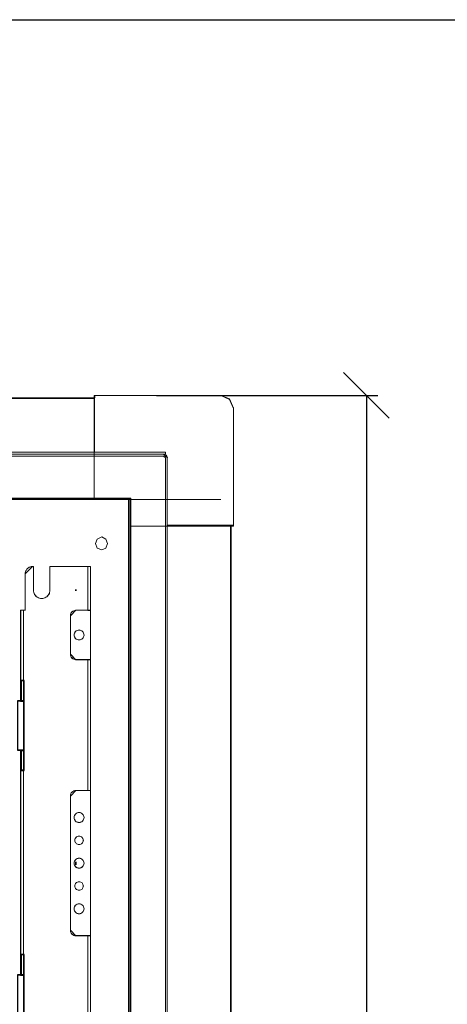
# Model space of a CAD drawing. Header units: millimetres. Extents: x -1290 to 1795, y -4192 to -1311.
# Tile 816 of 1056: x 1524 to 1571, y -2567 to -2459. Entities that reach past the tile are written whole.
import ezdxf

# ---------------------------------------------------------------- set-up
doc = ezdxf.new("R2010")
doc.units = ezdxf.units.MM
doc.linetypes.add('REDNIA', pattern=[0])
doc.layers.add('$EL_istn', color=7, linetype='Continuous', lineweight=15)
doc.layers.add('Aparatura', color=7, linetype='Continuous', lineweight=13)
doc.layers.add('30', color=7, linetype='Continuous')
doc.layers.add('51', color=7, linetype='Continuous')
doc.styles.get("Standard").update_dxf_attribs({"font": 'ARIALN.TTF', "width": 0.8})
doc.dimstyles.new('100', dxfattribs={"dimtxt": 15, "dimasz": 10, "dimexe": 1.25, "dimexo": 0.625, "dimtad": 1, "dimdec": 0, "dimtxsty": 'Standard', "dimblk": 'OBLIQUE', "dimcen": 2.5, "dimadec": 0, "dimazin": 0, "dimtfac": 1, "dimtdec": 0, "dimtmove": 0, "dimatfit": 3, "dimldrblk": 'NONE', "dimfxl": 1, "dimarcsym": 0})

# ---------------------------------------------------------------- blocks, each defined once
blk = doc.blocks.new('*U320')
at = {"layer": '51', "color": 254}
for points in [[(580.286061, -50.624572), (580.84643, -50.624572), (580.286061, -50.624572)], [(580.56356, -50.163165), (580.56356, -50.967486), (580.56356, -50.163165)], [(580.56356, -199.222841), (580.56356, -200.028957), (580.56356, -199.222841)], [(580.286061, -199.623206), (580.84643, -199.623206), (580.286061, -199.623206)]]:
    blk.add_lwpolyline(points, close=True, dxfattribs=at)
blk = doc.blocks.new('*U321')
at = {"layer": '30', "color": 7}
for points in [[(550.756595, -111.199983), (550.756595, -100.108255), (550.756595, -111.199983)], [(550.756595, -111.199983), (550.756595, -100.108255), (550.756595, -111.199983)], [(550.756595, -111.199983), (552.351766, -111.199983), (552.351766, -100.108255), (550.756595, -100.108255), (550.756595, -111.199983)], [(550.799562, -111.156894), (552.308799, -111.156894), (552.308799, -100.151344), (550.799562, -100.151344), (550.799562, -111.156894)], [(552.264041, -111.199983), (552.264041, -100.108255), (552.264041, -111.199983)], [(552.264041, -111.199983), (552.264041, -100.108255), (552.264041, -111.199983)], [(552.351766, -111.11201), (548.755022, -111.11201), (552.351766, -111.11201)], [(548.755022, -114.167914), (548.755022, -135.22887), (548.755022, -136.743056), (548.755022, -138.202181), (550.80629, -138.202181), (552.351766, -138.202181), (552.351766, -111.11201), (550.80629, -111.11201), (548.755022, -111.11201), (548.755022, -112.653727), (548.755022, -114.167914)], [(548.79799, -114.201281), (548.79799, -135.19524), (548.79799, -136.704609), (548.79799, -138.159093), (550.800248, -138.159093), (552.308799, -138.159093), (552.308799, -111.155099), (550.800248, -111.155099), (548.79799, -111.155099), (548.79799, -112.691912), (548.79799, -114.201281)], [(552.264041, -111.11201), (552.264041, -138.202181), (552.264041, -111.11201)], [(548.755022, -138.114209), (552.351766, -138.114209), (548.755022, -138.114209)], [(550.756595, -138.114209), (550.756595, -149.205936), (550.756595, -138.114209)], [(552.351766, -138.114209), (550.756595, -138.114209), (550.756595, -149.205936), (552.351766, -149.205936), (552.351766, -138.114209)], [(552.308799, -138.157297), (550.799562, -138.157297), (550.799562, -149.162848), (552.308799, -149.162848), (552.308799, -138.157297)], [(552.264041, -138.114209), (552.264041, -149.205936), (552.264041, -138.114209)], [(552.264041, -138.114209), (552.264041, -149.205936), (552.264041, -138.114209)]]:
    blk.add_lwpolyline(points, close=True, dxfattribs=at)
at = {"layer": '30', "color": 59}
for points in [[(552.351766, -100.108255), (550.756595, -100.108255), (552.351766, -100.108255)], [(550.756595, -149.117964), (552.351766, -149.117964), (550.756595, -149.117964)]]:
    blk.add_lwpolyline(points, close=True, dxfattribs=at)
blk = doc.blocks.new('*U329')
at = {"layer": '51', "color": 254}
for points in [[(580.286061, -200.546021), (580.84643, -200.546021), (580.286061, -200.546021)], [(580.56356, -200.084613), (580.56356, -200.890729), (580.56356, -200.084613)]]:
    blk.add_lwpolyline(points, close=True, dxfattribs=at)
blk = doc.blocks.new('*U330')
at = {"layer": '30', "color": 7}
for points in [[(550.756595, -261.121431), (550.756595, -250.029704), (550.756595, -261.121431)], [(550.756595, -261.121431), (550.756595, -250.029704), (550.756595, -261.121431)], [(550.756595, -261.121431), (552.351766, -261.121431), (552.351766, -250.029704), (550.756595, -250.029704), (550.756595, -261.121431)], [(550.799562, -261.078343), (552.308799, -261.078343), (552.308799, -250.072792), (550.799562, -250.072792), (550.799562, -261.078343)], [(552.264041, -261.121431), (552.264041, -250.029704), (552.264041, -261.121431)], [(552.264041, -261.121431), (552.264041, -250.029704), (552.264041, -261.121431)], [(552.351766, -261.033459), (548.755022, -261.033459), (552.351766, -261.033459)], [(548.755022, -264.089362), (548.755022, -285.150318), (548.755022, -286.664505), (548.755022, -288.12363), (550.80629, -288.12363), (552.351766, -288.12363), (552.351766, -261.033459), (550.80629, -261.033459), (548.755022, -261.033459), (548.755022, -262.575176), (548.755022, -264.089362)], [(548.79799, -264.122729), (548.79799, -285.116688), (548.79799, -286.626058), (548.79799, -288.080541), (550.800248, -288.080541), (552.308799, -288.080541), (552.308799, -261.076547), (550.800248, -261.076547), (548.79799, -261.076547), (548.79799, -262.61336), (548.79799, -264.122729)], [(552.264041, -261.033459), (552.264041, -288.12363), (552.264041, -261.033459)]]:
    blk.add_lwpolyline(points, close=True, dxfattribs=at)
at = {"layer": '30', "color": 59}
blk.add_lwpolyline([(552.351766, -250.029704), (550.756595, -250.029704), (552.351766, -250.029704)], close=True, dxfattribs=at)
blk = doc.blocks.new('_Oblique')
at = {"color": 0, "linetype": 'ByBlock', "lineweight": -2}
blk.add_line((-0.5, -0.5), (0.5, 0.5), dxfattribs=at)
blk = doc.blocks.new('*D371')
at = {"layer": '$EL_istn', "color": 0, "linetype": 'Continuous', "lineweight": -2, "ltscale": 0.1}
for p, q in [((1539.23, -2500.05), (1563.46, -2500.05)), ((1562.21, -2500.05), (1562.21, -2692.45)), ((1540.63, -2692.45), (1563.46, -2692.45))]:
    blk.add_line(p, q, dxfattribs=at)
at = {"layer": 'Defpoints', "color": 0}
for p in [(1538.61, -2500.05), (1540.01, -2692.45), (1562.21, -2692.45)]:
    blk.add_point(p, dxfattribs=at)
at = {"layer": '$EL_istn', "color": 0, "linetype": 'ByBlock', "lineweight": -2, "xscale": 5, "yscale": 5, "zscale": 5}
for p, rotation in [((1562.21, -2500.05), 90), ((1562.21, -2692.45), 270)]:
    blk.add_blockref('_Oblique', p, dxfattribs=dict(at, rotation=rotation))
at = {"layer": '$EL_istn', "color": 0, "lineweight": 5, "insert": (1557.5, -2596.25), "char_height": 8, "attachment_point": 5, "rotation": 90}
blk.add_mtext('962', dxfattribs=at)
blk = doc.blocks.new('_None')

msp = doc.modelspace()

# ---------------------------------------------------------------- linework, layer by layer
at = {"layer": 'Aparatura', "color": 7, "lineweight": 13}
for points in [[(1414.28, -2691.04), (1414.28, -2678.19), (1414.55, -2678.19), (1414.55, -2678.19), (1414.55, -2514.25), (1414.28, -2514.25), (1414.28, -2501.44), (1414.72, -2500.42), (1415.68, -2500.05), (1429.49, -2500.05), (1429.49, -2500.31), (1532.47, -2500.31), (1532.47, -2500.05), (1546.28, -2500.05), (1547.24, -2500.42), (1547.67, -2501.44), (1547.67, -2514.25), (1547.41, -2514.25), (1547.41, -2678.19), (1547.67, -2678.19), (1547.67, -2691.04)], [(1414.28, -2691.04), (1414.28, -2678.19), (1414.55, -2678.19), (1414.55, -2678.19), (1414.55, -2514.25), (1414.28, -2514.25), (1414.28, -2501.44), (1414.72, -2500.42), (1415.68, -2500.05), (1429.49, -2500.05), (1429.49, -2500.31), (1532.47, -2500.31), (1532.47, -2500.05), (1546.28, -2500.05), (1547.24, -2500.42), (1547.67, -2501.44), (1547.67, -2514.25), (1547.41, -2514.25), (1547.41, -2678.19), (1547.67, -2678.19), (1547.67, -2691.04)], [(1414.29, -2691.04), (1414.29, -2678.18), (1414.55, -2678.18), (1414.55, -2678.18), (1414.55, -2514.26), (1414.29, -2514.26), (1414.29, -2501.45), (1414.72, -2500.43), (1415.69, -2500.05), (1429.49, -2500.05), (1429.49, -2500.32), (1532.46, -2500.32), (1532.46, -2500.05), (1546.27, -2500.05), (1547.23, -2500.43), (1547.67, -2501.45), (1547.67, -2514.26), (1547.4, -2514.26), (1547.4, -2678.18), (1547.67, -2678.18), (1547.67, -2691.04)], [(1532.41, -2501.46), (1532.41, -2500.04)], [(1547.68, -2501.46), (1547.23, -2500.49), (1546.26, -2500.04)], [(1532.41, -2500.39), (1429.55, -2500.39)], [(1532.41, -2511.35), (1532.41, -2501.46)], [(1547.68, -2501.46), (1547.68, -2514.35)], [(1425.52, -2511.44), (1536.44, -2511.44)], [(1536.38, -2511.35), (1425.58, -2511.35)], [(1425.64, -2511.44), (1536.32, -2511.44)], [(1532.41, -2511.44), (1546.26, -2511.44)], [(1536.17, -2511.44), (1536.17, -2680.88)], [(1536.38, -2681.22), (1536.38, -2511.35)], [(1536.44, -2511.29), (1536.44, -2681.2)], [(1536.38, -2514.35), (1546.26, -2514.35)], [(1546.26, -2514.35), (1547.68, -2514.35)], [(1547.33, -2678.23), (1547.33, -2514.35)], [(1531.72, -2573.27), (1531.72, -2559.18), (1531.61, -2559.18), (1530.42, -2559.18), (1530.3, -2559.17), (1530.19, -2559.14), (1530.08, -2559.08), (1529.99, -2559.01), (1529.91, -2558.91), (1529.87, -2558.82), (1529.83, -2558.7), (1529.82, -2558.58), (1529.82, -2543.89), (1529.83, -2543.77), (1529.87, -2543.66), (1529.91, -2543.56), (1529.99, -2543.47), (1530.08, -2543.4), (1530.19, -2543.34), (1530.3, -2543.3), (1530.42, -2543.29), (1531.61, -2543.29), (1531.72, -2543.29), (1531.72, -2528.96), (1531.61, -2528.96), (1530.42, -2528.96), (1530.3, -2528.94), (1530.19, -2528.91), (1530.08, -2528.86), (1529.99, -2528.78), (1529.91, -2528.69), (1529.87, -2528.58), (1529.83, -2528.48), (1529.82, -2528.36), (1529.82, -2524.16), (1529.83, -2524.04), (1529.87, -2523.93), (1529.91, -2523.82), (1529.99, -2523.74), (1530.08, -2523.67), (1530.19, -2523.61), (1530.3, -2523.57), (1530.42, -2523.56), (1531.61, -2523.56), (1531.72, -2523.56), (1531.72, -2519.36), (1531.72, -2518.76), (1531.61, -2518.76), (1527.58, -2518.76), (1527.58, -2521.36), (1527.56, -2521.48), (1527.54, -2521.6), (1527.5, -2521.71), (1527.46, -2521.81), (1527.38, -2521.91), (1527.31, -2521.99), (1527.23, -2522.08), (1527.12, -2522.14), (1527.01, -2522.2), (1526.9, -2522.23), (1526.79, -2522.26), (1526.67, -2522.26), (1526.55, -2522.26), (1526.44, -2522.23), (1526.32, -2522.2), (1526.23, -2522.14), (1526.12, -2522.08), (1526.03, -2521.99), (1525.96, -2521.91), (1525.89, -2521.81), (1525.84, -2521.71), (1525.8, -2521.6), (1525.78, -2521.48), (1525.77, -2521.36), (1525.77, -2518.76), (1525.67, -2518.76), (1525.59, -2518.77), (1525.52, -2518.78), (1525.44, -2518.79), (1525.36, -2518.83), (1525.3, -2518.86), (1525.23, -2518.9), (1525.17, -2518.94), (1525.11, -2519), (1525.05, -2519.06), (1525.01, -2519.12), (1524.96, -2519.19), (1524.93, -2519.25), (1524.9, -2519.34), (1524.89, -2519.41), (1524.88, -2519.48), (1524.86, -2519.56), (1524.86, -2523.56), (1524.77, -2523.56), (1524.67, -2523.56), (1524.67, -2524.16), (1524.67, -2529.45), (1524.67, -2529.65), (1524.67, -2531.35), (1524.67, -2533.55), (1524.67, -2538.95), (1524.67, -2541.15), (1524.67, -2542.85), (1524.67, -2543.04), (1524.67, -2559.43), (1524.67, -2559.64), (1524.67, -2561.33), (1524.67, -2563.53), (1524.67, -2568.92)], [(1531.72, -2573.27), (1531.72, -2559.18), (1531.61, -2559.18), (1530.42, -2559.18), (1530.3, -2559.17), (1530.19, -2559.15), (1530.08, -2559.09), (1529.98, -2559.01), (1529.91, -2558.92), (1529.86, -2558.82), (1529.83, -2558.7), (1529.81, -2558.58), (1529.81, -2543.9), (1529.83, -2543.78), (1529.86, -2543.67), (1529.91, -2543.56), (1529.98, -2543.48), (1530.08, -2543.4), (1530.19, -2543.34), (1530.3, -2543.31), (1530.42, -2543.3), (1531.61, -2543.3), (1531.72, -2543.3), (1531.72, -2528.96), (1531.61, -2528.96), (1530.42, -2528.96), (1530.3, -2528.95), (1530.19, -2528.91), (1530.08, -2528.87), (1529.98, -2528.78), (1529.91, -2528.7), (1529.86, -2528.59), (1529.83, -2528.48), (1529.81, -2528.36), (1529.81, -2524.16), (1529.83, -2524.04), (1529.86, -2523.94), (1529.91, -2523.83), (1529.98, -2523.74), (1530.08, -2523.67), (1530.19, -2523.61), (1530.3, -2523.58), (1530.42, -2523.56), (1531.61, -2523.56), (1531.72, -2523.56), (1531.72, -2519.37), (1531.72, -2518.77), (1531.61, -2518.77), (1527.58, -2518.77), (1527.58, -2521.36), (1527.57, -2521.48), (1527.54, -2521.6), (1527.51, -2521.71), (1527.46, -2521.82), (1527.39, -2521.92), (1527.31, -2522), (1527.23, -2522.08), (1527.12, -2522.14), (1527.01, -2522.2), (1526.9, -2522.24), (1526.8, -2522.26), (1526.68, -2522.26), (1526.56, -2522.26), (1526.45, -2522.24), (1526.33, -2522.2), (1526.23, -2522.14), (1526.12, -2522.08), (1526.04, -2522), (1525.97, -2521.92), (1525.89, -2521.82), (1525.85, -2521.71), (1525.81, -2521.6), (1525.79, -2521.48), (1525.77, -2521.36), (1525.77, -2518.77), (1525.68, -2518.77), (1525.59, -2518.78), (1525.52, -2518.79), (1525.45, -2518.8), (1525.36, -2518.84), (1525.3, -2518.86), (1525.23, -2518.91), (1525.17, -2518.95), (1525.11, -2519.01), (1525.05, -2519.07), (1525.02, -2519.13), (1524.97, -2519.2), (1524.93, -2519.26), (1524.91, -2519.34), (1524.9, -2519.41), (1524.88, -2519.49), (1524.87, -2519.57), (1524.87, -2523.56), (1524.77, -2523.56), (1524.68, -2523.56), (1524.68, -2524.16), (1524.68, -2529.46), (1524.68, -2529.66), (1524.68, -2531.36), (1524.68, -2533.56), (1524.68, -2538.96), (1524.68, -2541.16), (1524.68, -2542.85), (1524.68, -2543.04), (1524.68, -2559.43), (1524.68, -2559.64), (1524.68, -2561.33), (1524.68, -2563.53), (1524.68, -2568.92)]]:
    msp.add_lwpolyline(points, dxfattribs=at)
for points in [[(1532.47, -2500.31), (1429.49, -2500.31), (1532.47, -2500.31)], [(1532.41, -2501.46), (1532.41, -2511.35), (1536.38, -2511.35), (1536.38, -2514.35), (1546.26, -2514.35), (1547.33, -2514.35), (1547.68, -2514.35), (1547.68, -2501.46), (1547.23, -2500.49), (1546.26, -2500.04), (1532.41, -2500.04), (1532.41, -2500.39), (1532.41, -2501.46)], [(1532.41, -2501.46), (1532.41, -2511.35), (1536.38, -2511.35), (1536.38, -2514.35), (1546.26, -2514.35), (1547.33, -2514.35), (1547.68, -2514.35), (1547.68, -2501.46), (1547.23, -2500.49), (1546.26, -2500.04), (1532.41, -2500.04), (1532.41, -2500.39), (1532.41, -2501.46)], [(1532.45, -2501.46), (1532.45, -2500.05), (1532.45, -2501.46)], [(1532.45, -2500.05), (1546.28, -2500.05), (1532.45, -2500.05)], [(1429.55, -2511.35), (1532.41, -2511.35), (1532.41, -2501.46), (1532.41, -2500.39), (1429.55, -2500.39), (1429.55, -2501.46), (1429.55, -2511.35)], [(1429.55, -2511.35), (1532.41, -2511.35), (1532.41, -2501.46), (1532.41, -2500.39), (1429.55, -2500.39), (1429.55, -2501.46), (1429.55, -2511.35)], [(1532.45, -2506.28), (1532.45, -2501.38), (1532.45, -2506.28)], [(1547.66, -2501.38), (1547.66, -2514.26), (1547.66, -2501.38)], [(1540.23, -2506.27), (1421.73, -2506.27), (1540.23, -2506.27)], [(1540.23, -2506.48), (1421.73, -2506.48), (1540.23, -2506.48)], [(1537.22, -2506.7), (1421.95, -2506.7), (1537.22, -2506.7)], [(1537.21, -2506.48), (1540.01, -2506.48), (1537.21, -2506.48)], [(1537.21, -2506.7), (1540.01, -2506.7), (1537.21, -2506.7)], [(1540.43, -2506.87), (1540.33, -2506.59), (1540, -2506.48), (1540.43, -2506.87)], [(1540.23, -2506.87), (1540.16, -2506.75), (1540, -2506.7), (1540.23, -2506.87)], [(1540.21, -2506.49), (1540.21, -2506.27), (1540.21, -2506.49)], [(1540.21, -2685.58), (1540.21, -2506.85), (1540.21, -2685.58)], [(1540.42, -2685.58), (1540.42, -2506.85), (1540.42, -2685.58)], [(1536.44, -2511.29), (1426.67, -2511.29), (1426.58, -2511.29), (1425.52, -2511.29), (1425.52, -2681.2), (1536.44, -2681.2), (1536.44, -2511.29)], [(1425.64, -2680.88), (1535.26, -2680.88), (1535.34, -2680.88), (1536.32, -2680.88), (1536.32, -2511.44), (1425.64, -2511.44), (1425.64, -2680.88)], [(1540.42, -2514.25), (1546.28, -2514.25), (1540.42, -2514.25)], [(1546.26, -2514.25), (1547.67, -2514.25), (1546.26, -2514.25)], [(1547.39, -2678.19), (1547.39, -2514.25), (1547.39, -2678.19)], [(1536.38, -2514.35), (1536.38, -2678.23), (1546.26, -2678.23), (1547.33, -2678.23), (1547.33, -2514.35), (1546.26, -2514.35), (1536.38, -2514.35)], [(1536.38, -2514.35), (1536.38, -2678.23), (1546.26, -2678.23), (1547.33, -2678.23), (1547.33, -2514.35), (1546.26, -2514.35), (1536.38, -2514.35)], [(1533.88, -2516.24), (1533.7, -2515.79), (1533.26, -2515.52), (1532.73, -2515.79), (1532.55, -2516.24), (1532.73, -2516.77), (1533.26, -2516.94), (1533.7, -2516.77), (1533.88, -2516.24)], [(1533.88, -2516.24), (1533.7, -2515.79), (1533.26, -2515.52), (1532.73, -2515.79), (1532.55, -2516.24), (1532.73, -2516.77), (1533.26, -2516.94), (1533.7, -2516.77), (1533.88, -2516.24)], [(1533.26, -2516.94), (1532.73, -2516.77), (1532.55, -2516.24), (1532.73, -2515.79), (1533.26, -2515.52), (1533.7, -2515.79), (1533.88, -2516.24), (1533.7, -2516.77), (1533.26, -2516.94)], [(1525.68, -2518.76), (1525.6, -2518.77), (1525.52, -2518.78), (1525.45, -2518.8), (1525.37, -2518.83), (1525.3, -2518.86), (1525.23, -2518.91), (1525.17, -2518.94), (1525.11, -2519), (1525.05, -2519.06), (1525.01, -2519.13), (1524.96, -2519.2), (1524.93, -2519.26), (1524.9, -2519.35), (1524.89, -2519.42), (1524.88, -2519.49), (1524.86, -2519.58), (1525.68, -2518.76)], [(1524.86, -2523.57), (1524.86, -2519.56), (1524.86, -2523.57)], [(1525.78, -2518.76), (1525.67, -2518.76), (1525.78, -2518.76)], [(1525.77, -2521.37), (1525.77, -2518.76), (1525.77, -2521.37)], [(1531.61, -2518.76), (1527.57, -2518.76), (1531.61, -2518.76)], [(1527.57, -2521.37), (1527.57, -2518.76), (1527.57, -2521.37)], [(1531.72, -2518.76), (1531.6, -2518.76), (1531.72, -2518.76)], [(1531.71, -2518.76), (1531.71, -2519.37), (1531.71, -2518.76)], [(1532.02, -2518.76), (1531.71, -2518.76), (1532.02, -2518.76)], [(1531.71, -2519.36), (1531.71, -2523.57), (1532.02, -2523.57), (1532.02, -2519.36), (1532.02, -2518.76), (1531.71, -2518.76), (1531.71, -2519.36)], [(1531.71, -2519.36), (1531.71, -2523.57), (1531.71, -2519.36)], [(1531.72, -2519.37), (1531.72, -2523.56), (1532.02, -2523.56), (1532.02, -2519.37), (1532.02, -2518.77), (1531.72, -2518.77), (1531.72, -2519.37)], [(1532.01, -2519.37), (1532.01, -2518.76), (1532.01, -2519.37)], [(1532.01, -2519.36), (1532.01, -2523.57), (1532.01, -2519.36)], [(1524.37, -2523.56), (1524.37, -2524.17), (1524.37, -2523.56)], [(1524.69, -2523.56), (1524.37, -2523.56), (1524.69, -2523.56)], [(1524.69, -2529.46), (1524.69, -2524.16), (1524.69, -2523.56), (1524.37, -2523.56), (1524.37, -2524.16), (1524.37, -2529.46), (1524.37, -2529.66), (1524.37, -2531.36), (1524.37, -2533.56), (1524.69, -2533.56), (1524.69, -2531.36), (1524.69, -2529.66), (1524.69, -2529.46)], [(1524.68, -2529.46), (1524.68, -2524.16), (1524.68, -2523.56), (1524.38, -2523.56), (1524.38, -2524.16), (1524.38, -2529.46), (1524.38, -2529.66), (1524.38, -2531.36), (1524.38, -2533.56), (1524.68, -2533.56), (1524.68, -2531.36), (1524.68, -2529.66), (1524.68, -2529.46)], [(1524.67, -2524.17), (1524.67, -2523.56), (1524.67, -2524.17)], [(1524.67, -2523.56), (1524.78, -2523.56), (1524.67, -2523.56)], [(1524.77, -2523.56), (1524.88, -2523.56), (1524.77, -2523.56)], [(1530.42, -2523.56), (1530.3, -2523.57), (1530.19, -2523.61), (1530.08, -2523.67), (1529.98, -2523.74), (1529.91, -2523.83), (1529.86, -2523.94), (1529.82, -2524.05), (1529.81, -2524.17), (1530.42, -2523.56)], [(1529.81, -2524.16), (1529.81, -2528.37), (1529.82, -2528.49), (1529.86, -2528.6), (1529.91, -2528.7), (1529.98, -2528.79), (1530.07, -2528.87), (1530.18, -2528.92), (1530.29, -2528.96), (1530.41, -2528.97), (1531.61, -2528.97), (1531.72, -2528.97), (1532.02, -2528.97), (1532.02, -2523.56), (1531.72, -2523.56), (1531.61, -2523.56), (1530.41, -2523.56), (1530.29, -2523.57), (1530.18, -2523.61), (1530.07, -2523.67), (1529.98, -2523.74), (1529.91, -2523.82), (1529.86, -2523.93), (1529.82, -2524.04), (1529.81, -2524.16)], [(1531.61, -2523.56), (1530.41, -2523.56), (1531.61, -2523.56)], [(1531.6, -2523.56), (1532.02, -2523.56), (1531.6, -2523.56)], [(1532.01, -2523.56), (1532.01, -2528.97), (1532.01, -2523.56)], [(1524.37, -2529.46), (1524.37, -2524.16), (1524.37, -2529.46)], [(1524.67, -2529.46), (1524.67, -2524.16), (1524.67, -2529.46)], [(1529.81, -2524.16), (1529.81, -2528.37), (1529.81, -2524.16)], [(1531.31, -2526.27), (1531.3, -2526.16), (1531.26, -2526.05), (1531.22, -2525.96), (1531.15, -2525.88), (1531.07, -2525.81), (1530.97, -2525.76), (1530.87, -2525.73), (1530.77, -2525.72), (1530.66, -2525.73), (1530.55, -2525.76), (1530.46, -2525.81), (1530.38, -2525.88), (1530.31, -2525.96), (1530.25, -2526.05), (1530.23, -2526.16), (1530.22, -2526.27), (1530.23, -2526.38), (1530.25, -2526.48), (1530.31, -2526.57), (1530.38, -2526.65), (1530.46, -2526.72), (1530.55, -2526.77), (1530.66, -2526.8), (1530.77, -2526.8), (1530.87, -2526.8), (1530.97, -2526.77), (1531.07, -2526.72), (1531.15, -2526.65), (1531.22, -2526.57), (1531.26, -2526.48), (1531.3, -2526.38), (1531.31, -2526.27)], [(1530.77, -2525.72), (1530.66, -2525.73), (1530.55, -2525.76), (1530.46, -2525.81), (1530.38, -2525.88), (1530.31, -2525.96), (1530.25, -2526.05), (1530.23, -2526.16), (1530.22, -2526.27), (1530.23, -2526.38), (1530.25, -2526.48), (1530.31, -2526.57), (1530.38, -2526.65), (1530.46, -2526.72), (1530.55, -2526.77), (1530.66, -2526.8), (1530.77, -2526.8), (1530.87, -2526.8), (1530.97, -2526.77), (1531.07, -2526.72), (1531.15, -2526.65), (1531.22, -2526.57), (1531.26, -2526.48), (1531.3, -2526.38), (1531.31, -2526.27), (1531.3, -2526.16), (1531.26, -2526.05), (1531.22, -2525.96), (1531.15, -2525.88), (1531.07, -2525.81), (1530.97, -2525.76), (1530.87, -2525.73), (1530.77, -2525.72)], [(1530.22, -2526.27), (1530.23, -2526.16), (1530.25, -2526.05), (1530.31, -2525.96), (1530.38, -2525.88), (1530.46, -2525.81), (1530.55, -2525.76), (1530.66, -2525.73), (1530.77, -2525.72), (1530.87, -2525.73), (1530.97, -2525.76), (1531.07, -2525.81), (1531.15, -2525.88), (1531.22, -2525.96), (1531.26, -2526.05), (1531.3, -2526.16), (1531.31, -2526.27), (1531.3, -2526.38), (1531.26, -2526.48), (1531.22, -2526.57), (1531.15, -2526.65), (1531.07, -2526.72), (1530.97, -2526.77), (1530.87, -2526.8), (1530.77, -2526.8), (1530.66, -2526.8), (1530.55, -2526.77), (1530.46, -2526.72), (1530.38, -2526.65), (1530.31, -2526.57), (1530.25, -2526.48), (1530.23, -2526.38), (1530.22, -2526.27)], [(1530.77, -2525.73), (1530.66, -2525.74), (1530.55, -2525.76), (1530.46, -2525.81), (1530.38, -2525.88), (1530.32, -2525.97), (1530.26, -2526.05), (1530.24, -2526.16), (1530.22, -2526.27), (1530.24, -2526.38), (1530.26, -2526.47), (1530.32, -2526.57), (1530.38, -2526.64), (1530.46, -2526.71), (1530.55, -2526.76), (1530.66, -2526.8), (1530.77, -2526.8), (1530.87, -2526.8), (1530.97, -2526.76), (1531.07, -2526.71), (1531.15, -2526.64), (1531.21, -2526.57), (1531.26, -2526.47), (1531.29, -2526.38), (1531.31, -2526.27), (1531.29, -2526.16), (1531.26, -2526.05), (1531.21, -2525.97), (1531.15, -2525.88), (1531.07, -2525.81), (1530.97, -2525.76), (1530.87, -2525.74), (1530.77, -2525.73)], [(1529.81, -2528.35), (1529.82, -2528.48), (1529.86, -2528.59), (1529.91, -2528.7), (1529.98, -2528.78), (1530.08, -2528.87), (1530.19, -2528.92), (1530.3, -2528.96), (1530.42, -2528.97), (1529.81, -2528.35)], [(1531.61, -2528.96), (1530.41, -2528.96), (1531.61, -2528.96)], [(1531.6, -2528.96), (1532.02, -2528.96), (1531.6, -2528.96)], [(1531.71, -2528.96), (1531.71, -2543.3), (1531.71, -2528.96)], [(1531.71, -2528.96), (1531.71, -2543.3), (1532.02, -2543.3), (1532.02, -2528.96), (1531.71, -2528.96)], [(1531.72, -2528.96), (1531.72, -2543.3), (1532.02, -2543.3), (1532.02, -2528.96), (1531.72, -2528.96)], [(1532.01, -2528.96), (1532.01, -2543.3), (1532.01, -2528.96)], [(1524.37, -2529.45), (1524.37, -2529.67), (1524.37, -2529.45)], [(1524.37, -2529.65), (1524.37, -2531.36), (1524.37, -2529.65)], [(1524.67, -2529.45), (1524.67, -2529.67), (1524.67, -2529.45)], [(1524.67, -2529.65), (1524.67, -2531.36), (1524.67, -2529.65)], [(1524.37, -2533.56), (1524.37, -2531.35), (1524.37, -2533.56)], [(1524.67, -2533.56), (1524.67, -2531.35), (1524.67, -2533.56)], [(1524.37, -2538.95), (1524.37, -2541.16), (1524.37, -2538.95)], [(1524.37, -2538.95), (1524.37, -2541.15), (1524.37, -2542.85), (1524.37, -2543.04), (1524.37, -2559.44), (1524.37, -2559.64), (1524.37, -2561.34), (1524.37, -2563.54), (1524.69, -2563.54), (1524.69, -2561.34), (1524.69, -2559.64), (1524.69, -2559.44), (1524.69, -2543.04), (1524.69, -2542.85), (1524.69, -2541.15), (1524.69, -2538.95), (1524.37, -2538.95)], [(1524.38, -2538.96), (1524.38, -2541.16), (1524.38, -2542.85), (1524.38, -2543.04), (1524.38, -2559.43), (1524.38, -2559.64), (1524.38, -2561.33), (1524.38, -2563.53), (1524.68, -2563.53), (1524.68, -2561.33), (1524.68, -2559.64), (1524.68, -2559.43), (1524.68, -2543.04), (1524.68, -2542.85), (1524.68, -2541.16), (1524.68, -2538.96), (1524.38, -2538.96)], [(1524.67, -2538.95), (1524.67, -2541.16), (1524.67, -2538.95)], [(1524.37, -2541.15), (1524.37, -2542.86), (1524.37, -2541.15)], [(1524.67, -2541.15), (1524.67, -2542.86), (1524.67, -2541.15)], [(1524.37, -2542.85), (1524.37, -2543.05), (1524.37, -2542.85)], [(1524.37, -2559.44), (1524.37, -2543.04), (1524.37, -2559.44)], [(1524.67, -2542.85), (1524.67, -2543.05), (1524.67, -2542.85)], [(1524.67, -2559.44), (1524.67, -2543.04), (1524.67, -2559.44)], [(1530.42, -2543.29), (1530.3, -2543.3), (1530.19, -2543.34), (1530.08, -2543.4), (1529.98, -2543.47), (1529.91, -2543.56), (1529.86, -2543.67), (1529.82, -2543.78), (1529.81, -2543.9), (1530.42, -2543.29)], [(1529.81, -2543.89), (1529.81, -2558.59), (1529.82, -2558.71), (1529.86, -2558.83), (1529.91, -2558.92), (1529.98, -2559.02), (1530.07, -2559.09), (1530.18, -2559.15), (1530.29, -2559.18), (1530.41, -2559.19), (1531.61, -2559.19), (1531.72, -2559.19), (1532.02, -2559.19), (1532.02, -2543.29), (1531.72, -2543.29), (1531.61, -2543.29), (1530.41, -2543.29), (1530.29, -2543.3), (1530.18, -2543.34), (1530.07, -2543.4), (1529.98, -2543.47), (1529.91, -2543.55), (1529.86, -2543.66), (1529.82, -2543.77), (1529.81, -2543.89)], [(1530.41, -2543.29), (1531.61, -2543.29), (1530.41, -2543.29)], [(1532.02, -2543.29), (1531.6, -2543.29), (1532.02, -2543.29)], [(1532.01, -2543.29), (1532.01, -2559.19), (1532.01, -2543.29)], [(1529.81, -2543.89), (1529.81, -2558.59), (1529.81, -2543.89)], [(1531.31, -2546.24), (1531.3, -2546.13), (1531.26, -2546.04), (1531.22, -2545.94), (1531.15, -2545.87), (1531.07, -2545.79), (1530.97, -2545.74), (1530.87, -2545.71), (1530.77, -2545.7), (1530.66, -2545.71), (1530.55, -2545.74), (1530.46, -2545.79), (1530.38, -2545.87), (1530.31, -2545.94), (1530.25, -2546.04), (1530.23, -2546.13), (1530.22, -2546.24), (1530.23, -2546.35), (1530.25, -2546.46), (1530.31, -2546.55), (1530.38, -2546.63), (1530.46, -2546.71), (1530.55, -2546.75), (1530.66, -2546.78), (1530.77, -2546.79), (1530.87, -2546.78), (1530.97, -2546.75), (1531.07, -2546.71), (1531.15, -2546.63), (1531.22, -2546.55), (1531.26, -2546.46), (1531.3, -2546.35), (1531.31, -2546.24)], [(1530.77, -2545.7), (1530.66, -2545.71), (1530.55, -2545.75), (1530.46, -2545.8), (1530.38, -2545.87), (1530.32, -2545.94), (1530.26, -2546.04), (1530.24, -2546.13), (1530.22, -2546.24), (1530.24, -2546.35), (1530.26, -2546.46), (1530.32, -2546.54), (1530.38, -2546.63), (1530.46, -2546.7), (1530.55, -2546.75), (1530.66, -2546.77), (1530.77, -2546.78), (1530.87, -2546.77), (1530.97, -2546.75), (1531.07, -2546.7), (1531.15, -2546.63), (1531.21, -2546.54), (1531.26, -2546.46), (1531.29, -2546.35), (1531.31, -2546.24), (1531.29, -2546.13), (1531.26, -2546.04), (1531.21, -2545.94), (1531.15, -2545.87), (1531.07, -2545.8), (1530.97, -2545.75), (1530.87, -2545.71), (1530.77, -2545.7)], [(1530.77, -2545.7), (1530.66, -2545.71), (1530.55, -2545.74), (1530.46, -2545.79), (1530.38, -2545.87), (1530.31, -2545.94), (1530.25, -2546.04), (1530.23, -2546.13), (1530.22, -2546.24), (1530.23, -2546.35), (1530.25, -2546.46), (1530.31, -2546.55), (1530.38, -2546.63), (1530.46, -2546.71), (1530.55, -2546.75), (1530.66, -2546.78), (1530.77, -2546.79), (1530.87, -2546.78), (1530.97, -2546.75), (1531.07, -2546.71), (1531.15, -2546.63), (1531.22, -2546.55), (1531.26, -2546.46), (1531.3, -2546.35), (1531.31, -2546.24), (1531.3, -2546.13), (1531.26, -2546.04), (1531.22, -2545.94), (1531.15, -2545.87), (1531.07, -2545.79), (1530.97, -2545.74), (1530.87, -2545.71), (1530.77, -2545.7)], [(1530.77, -2546.79), (1530.66, -2546.78), (1530.55, -2546.75), (1530.46, -2546.71), (1530.38, -2546.63), (1530.31, -2546.55), (1530.25, -2546.46), (1530.23, -2546.35), (1530.22, -2546.24), (1530.23, -2546.13), (1530.25, -2546.04), (1530.31, -2545.94), (1530.38, -2545.87), (1530.46, -2545.79), (1530.55, -2545.74), (1530.66, -2545.71), (1530.77, -2545.7), (1530.87, -2545.71), (1530.97, -2545.74), (1531.07, -2545.79), (1531.15, -2545.87), (1531.22, -2545.94), (1531.26, -2546.04), (1531.3, -2546.13), (1531.31, -2546.24), (1531.3, -2546.35), (1531.26, -2546.46), (1531.22, -2546.55), (1531.15, -2546.63), (1531.07, -2546.71), (1530.97, -2546.75), (1530.87, -2546.78), (1530.77, -2546.79)], [(1531.23, -2548.74), (1531.22, -2548.65), (1531.19, -2548.56), (1531.14, -2548.49), (1531.09, -2548.41), (1531.02, -2548.35), (1530.95, -2548.32), (1530.85, -2548.29), (1530.77, -2548.28), (1530.67, -2548.29), (1530.58, -2548.32), (1530.5, -2548.35), (1530.44, -2548.41), (1530.37, -2548.49), (1530.34, -2548.56), (1530.3, -2548.65), (1530.3, -2548.74), (1530.3, -2548.84), (1530.34, -2548.93), (1530.37, -2549), (1530.44, -2549.07), (1530.5, -2549.13), (1530.58, -2549.17), (1530.67, -2549.19), (1530.77, -2549.21), (1530.85, -2549.19), (1530.95, -2549.17), (1531.02, -2549.13), (1531.09, -2549.07), (1531.14, -2549), (1531.19, -2548.93), (1531.22, -2548.84), (1531.23, -2548.74)], [(1531.23, -2548.74), (1531.22, -2548.65), (1531.19, -2548.56), (1531.14, -2548.49), (1531.09, -2548.41), (1531.02, -2548.35), (1530.95, -2548.32), (1530.85, -2548.29), (1530.77, -2548.28), (1530.67, -2548.29), (1530.58, -2548.32), (1530.5, -2548.35), (1530.44, -2548.41), (1530.37, -2548.49), (1530.34, -2548.56), (1530.3, -2548.65), (1530.3, -2548.74), (1530.3, -2548.84), (1530.34, -2548.93), (1530.37, -2549), (1530.44, -2549.07), (1530.5, -2549.13), (1530.58, -2549.17), (1530.67, -2549.19), (1530.77, -2549.21), (1530.85, -2549.19), (1530.95, -2549.17), (1531.02, -2549.13), (1531.09, -2549.07), (1531.14, -2549), (1531.19, -2548.93), (1531.22, -2548.84), (1531.23, -2548.74)], [(1531.23, -2548.74), (1531.22, -2548.84), (1531.19, -2548.93), (1531.14, -2549), (1531.09, -2549.07), (1531.02, -2549.13), (1530.95, -2549.17), (1530.85, -2549.19), (1530.77, -2549.21), (1530.67, -2549.19), (1530.58, -2549.17), (1530.5, -2549.13), (1530.44, -2549.07), (1530.37, -2549), (1530.34, -2548.93), (1530.3, -2548.84), (1530.3, -2548.74), (1530.3, -2548.65), (1530.34, -2548.56), (1530.37, -2548.49), (1530.44, -2548.41), (1530.5, -2548.35), (1530.58, -2548.32), (1530.67, -2548.29), (1530.77, -2548.28), (1530.85, -2548.29), (1530.95, -2548.32), (1531.02, -2548.35), (1531.09, -2548.41), (1531.14, -2548.49), (1531.19, -2548.56), (1531.22, -2548.65), (1531.23, -2548.74)], [(1531.22, -2548.74), (1531.21, -2548.65), (1531.19, -2548.56), (1531.14, -2548.49), (1531.09, -2548.42), (1531.02, -2548.36), (1530.95, -2548.32), (1530.85, -2548.3), (1530.77, -2548.29), (1530.67, -2548.3), (1530.58, -2548.32), (1530.5, -2548.36), (1530.44, -2548.42), (1530.38, -2548.49), (1530.34, -2548.56), (1530.31, -2548.65), (1530.31, -2548.74), (1530.31, -2548.84), (1530.34, -2548.92), (1530.38, -2549), (1530.44, -2549.07), (1530.5, -2549.13), (1530.58, -2549.16), (1530.67, -2549.19), (1530.77, -2549.2), (1530.85, -2549.19), (1530.95, -2549.16), (1531.02, -2549.13), (1531.09, -2549.07), (1531.14, -2549), (1531.19, -2548.92), (1531.21, -2548.84), (1531.22, -2548.74)], [(1531.31, -2551.25), (1531.3, -2551.14), (1531.26, -2551.03), (1531.22, -2550.94), (1531.15, -2550.86), (1531.07, -2550.79), (1530.97, -2550.73), (1530.87, -2550.71), (1530.77, -2550.7), (1530.66, -2550.71), (1530.55, -2550.73), (1530.46, -2550.79), (1530.38, -2550.86), (1530.31, -2550.94), (1530.25, -2551.03), (1530.23, -2551.14), (1530.22, -2551.25), (1530.23, -2551.35), (1530.25, -2551.45), (1530.31, -2551.55), (1530.38, -2551.62), (1530.46, -2551.7), (1530.55, -2551.74), (1530.66, -2551.78), (1530.77, -2551.79), (1530.87, -2551.78), (1530.97, -2551.74), (1531.07, -2551.7), (1531.15, -2551.62), (1531.22, -2551.55), (1531.26, -2551.45), (1531.3, -2551.35), (1531.31, -2551.25)], [(1530.77, -2550.7), (1530.66, -2550.72), (1530.55, -2550.74), (1530.46, -2550.8), (1530.38, -2550.86), (1530.32, -2550.94), (1530.26, -2551.03), (1530.24, -2551.14), (1530.22, -2551.25), (1530.24, -2551.35), (1530.26, -2551.45), (1530.32, -2551.55), (1530.38, -2551.62), (1530.46, -2551.69), (1530.55, -2551.74), (1530.66, -2551.77), (1530.77, -2551.79), (1530.87, -2551.77), (1530.97, -2551.74), (1531.07, -2551.69), (1531.15, -2551.62), (1531.21, -2551.55), (1531.26, -2551.45), (1531.29, -2551.35), (1531.31, -2551.25), (1531.29, -2551.14), (1531.26, -2551.03), (1531.21, -2550.94), (1531.15, -2550.86), (1531.07, -2550.8), (1530.97, -2550.74), (1530.87, -2550.72), (1530.77, -2550.7)], [(1530.77, -2550.7), (1530.66, -2550.71), (1530.55, -2550.73), (1530.46, -2550.79), (1530.38, -2550.86), (1530.31, -2550.94), (1530.25, -2551.03), (1530.23, -2551.14), (1530.22, -2551.25), (1530.23, -2551.35), (1530.25, -2551.45), (1530.31, -2551.55), (1530.38, -2551.62), (1530.46, -2551.7), (1530.55, -2551.74), (1530.66, -2551.78), (1530.77, -2551.79), (1530.87, -2551.78), (1530.97, -2551.74), (1531.07, -2551.7), (1531.15, -2551.62), (1531.22, -2551.55), (1531.26, -2551.45), (1531.3, -2551.35), (1531.31, -2551.25), (1531.3, -2551.14), (1531.26, -2551.03), (1531.22, -2550.94), (1531.15, -2550.86), (1531.07, -2550.79), (1530.97, -2550.73), (1530.87, -2550.71), (1530.77, -2550.7)], [(1530.77, -2551.79), (1530.66, -2551.78), (1530.55, -2551.74), (1530.46, -2551.7), (1530.38, -2551.62), (1530.31, -2551.55), (1530.25, -2551.45), (1530.23, -2551.35), (1530.22, -2551.25), (1530.23, -2551.14), (1530.25, -2551.03), (1530.31, -2550.94), (1530.38, -2550.86), (1530.46, -2550.79), (1530.55, -2550.73), (1530.66, -2550.71), (1530.77, -2550.7), (1530.87, -2550.71), (1530.97, -2550.73), (1531.07, -2550.79), (1531.15, -2550.86), (1531.22, -2550.94), (1531.26, -2551.03), (1531.3, -2551.14), (1531.31, -2551.25), (1531.3, -2551.35), (1531.26, -2551.45), (1531.22, -2551.55), (1531.15, -2551.62), (1531.07, -2551.7), (1530.97, -2551.74), (1530.87, -2551.78), (1530.77, -2551.79)], [(1531.23, -2553.73), (1531.22, -2553.65), (1531.19, -2553.56), (1531.14, -2553.48), (1531.09, -2553.4), (1531.02, -2553.36), (1530.95, -2553.31), (1530.85, -2553.28), (1530.77, -2553.27), (1530.67, -2553.28), (1530.58, -2553.31), (1530.5, -2553.36), (1530.44, -2553.4), (1530.37, -2553.48), (1530.34, -2553.56), (1530.3, -2553.65), (1530.3, -2553.73), (1530.3, -2553.83), (1530.34, -2553.92), (1530.37, -2554), (1530.44, -2554.08), (1530.5, -2554.12), (1530.58, -2554.17), (1530.67, -2554.2), (1530.77, -2554.21), (1530.85, -2554.2), (1530.95, -2554.17), (1531.02, -2554.12), (1531.09, -2554.08), (1531.14, -2554), (1531.19, -2553.92), (1531.22, -2553.83), (1531.23, -2553.73)], [(1531.23, -2553.73), (1531.22, -2553.65), (1531.19, -2553.56), (1531.14, -2553.48), (1531.09, -2553.4), (1531.02, -2553.36), (1530.95, -2553.31), (1530.85, -2553.28), (1530.77, -2553.27), (1530.67, -2553.28), (1530.58, -2553.31), (1530.5, -2553.36), (1530.44, -2553.4), (1530.37, -2553.48), (1530.34, -2553.56), (1530.3, -2553.65), (1530.3, -2553.73), (1530.3, -2553.83), (1530.34, -2553.92), (1530.37, -2554), (1530.44, -2554.08), (1530.5, -2554.12), (1530.58, -2554.17), (1530.67, -2554.2), (1530.77, -2554.21), (1530.85, -2554.2), (1530.95, -2554.17), (1531.02, -2554.12), (1531.09, -2554.08), (1531.14, -2554), (1531.19, -2553.92), (1531.22, -2553.83), (1531.23, -2553.73)], [(1531.23, -2553.73), (1531.22, -2553.83), (1531.19, -2553.92), (1531.14, -2554), (1531.09, -2554.08), (1531.02, -2554.12), (1530.95, -2554.17), (1530.85, -2554.2), (1530.77, -2554.21), (1530.67, -2554.2), (1530.58, -2554.17), (1530.5, -2554.12), (1530.44, -2554.08), (1530.37, -2554), (1530.34, -2553.92), (1530.3, -2553.83), (1530.3, -2553.73), (1530.3, -2553.65), (1530.34, -2553.56), (1530.37, -2553.48), (1530.44, -2553.4), (1530.5, -2553.36), (1530.58, -2553.31), (1530.67, -2553.28), (1530.77, -2553.27), (1530.85, -2553.28), (1530.95, -2553.31), (1531.02, -2553.36), (1531.09, -2553.4), (1531.14, -2553.48), (1531.19, -2553.56), (1531.22, -2553.65), (1531.23, -2553.73)], [(1531.22, -2553.73), (1531.21, -2553.65), (1531.19, -2553.57), (1531.14, -2553.48), (1531.09, -2553.41), (1531.02, -2553.36), (1530.95, -2553.31), (1530.85, -2553.29), (1530.77, -2553.28), (1530.67, -2553.29), (1530.58, -2553.31), (1530.5, -2553.36), (1530.44, -2553.41), (1530.38, -2553.48), (1530.34, -2553.57), (1530.31, -2553.65), (1530.31, -2553.73), (1530.31, -2553.83), (1530.34, -2553.91), (1530.38, -2554), (1530.44, -2554.07), (1530.5, -2554.12), (1530.58, -2554.17), (1530.67, -2554.19), (1530.77, -2554.2), (1530.85, -2554.19), (1530.95, -2554.17), (1531.02, -2554.12), (1531.09, -2554.07), (1531.14, -2554), (1531.19, -2553.91), (1531.21, -2553.83), (1531.22, -2553.73)], [(1531.31, -2556.24), (1531.3, -2556.13), (1531.26, -2556.03), (1531.22, -2555.93), (1531.15, -2555.85), (1531.07, -2555.79), (1530.97, -2555.74), (1530.87, -2555.7), (1530.77, -2555.69), (1530.66, -2555.7), (1530.55, -2555.74), (1530.46, -2555.79), (1530.38, -2555.85), (1530.31, -2555.93), (1530.25, -2556.03), (1530.23, -2556.13), (1530.22, -2556.24), (1530.23, -2556.34), (1530.25, -2556.45), (1530.31, -2556.54), (1530.38, -2556.62), (1530.46, -2556.69), (1530.55, -2556.75), (1530.66, -2556.77), (1530.77, -2556.78), (1530.87, -2556.77), (1530.97, -2556.75), (1531.07, -2556.69), (1531.15, -2556.62), (1531.22, -2556.54), (1531.26, -2556.45), (1531.3, -2556.34), (1531.31, -2556.24)], [(1531.31, -2556.24), (1531.29, -2556.13), (1531.26, -2556.03), (1531.21, -2555.93), (1531.15, -2555.85), (1531.07, -2555.79), (1530.97, -2555.74), (1530.87, -2555.71), (1530.77, -2555.69), (1530.66, -2555.71), (1530.55, -2555.74), (1530.46, -2555.79), (1530.38, -2555.85), (1530.32, -2555.93), (1530.26, -2556.03), (1530.24, -2556.13), (1530.22, -2556.24), (1530.24, -2556.34), (1530.26, -2556.45), (1530.32, -2556.54), (1530.38, -2556.62), (1530.46, -2556.68), (1530.55, -2556.74), (1530.66, -2556.76), (1530.77, -2556.78), (1530.87, -2556.76), (1530.97, -2556.74), (1531.07, -2556.68), (1531.15, -2556.62), (1531.21, -2556.54), (1531.26, -2556.45), (1531.29, -2556.34), (1531.31, -2556.24)], [(1531.31, -2556.24), (1531.3, -2556.13), (1531.26, -2556.03), (1531.22, -2555.93), (1531.15, -2555.85), (1531.07, -2555.79), (1530.97, -2555.74), (1530.87, -2555.7), (1530.77, -2555.69), (1530.66, -2555.7), (1530.55, -2555.74), (1530.46, -2555.79), (1530.38, -2555.85), (1530.31, -2555.93), (1530.25, -2556.03), (1530.23, -2556.13), (1530.22, -2556.24), (1530.23, -2556.34), (1530.25, -2556.45), (1530.31, -2556.54), (1530.38, -2556.62), (1530.46, -2556.69), (1530.55, -2556.75), (1530.66, -2556.77), (1530.77, -2556.78), (1530.87, -2556.77), (1530.97, -2556.75), (1531.07, -2556.69), (1531.15, -2556.62), (1531.22, -2556.54), (1531.26, -2556.45), (1531.3, -2556.34), (1531.31, -2556.24)], [(1530.77, -2555.69), (1530.87, -2555.7), (1530.97, -2555.74), (1531.07, -2555.79), (1531.15, -2555.85), (1531.22, -2555.93), (1531.26, -2556.03), (1531.3, -2556.13), (1531.31, -2556.24), (1531.3, -2556.34), (1531.26, -2556.45), (1531.22, -2556.54), (1531.15, -2556.62), (1531.07, -2556.69), (1530.97, -2556.75), (1530.87, -2556.77), (1530.77, -2556.78), (1530.66, -2556.77), (1530.55, -2556.75), (1530.46, -2556.69), (1530.38, -2556.62), (1530.31, -2556.54), (1530.25, -2556.45), (1530.23, -2556.34), (1530.22, -2556.24), (1530.23, -2556.13), (1530.25, -2556.03), (1530.31, -2555.93), (1530.38, -2555.85), (1530.46, -2555.79), (1530.55, -2555.74), (1530.66, -2555.7), (1530.77, -2555.69)], [(1524.37, -2559.43), (1524.37, -2559.64), (1524.37, -2559.43)], [(1524.67, -2559.43), (1524.67, -2559.64), (1524.67, -2559.43)], [(1529.81, -2558.57), (1529.82, -2558.7), (1529.86, -2558.82), (1529.91, -2558.92), (1529.98, -2559.02), (1530.08, -2559.09), (1530.19, -2559.15), (1530.3, -2559.18), (1530.42, -2559.19), (1529.81, -2558.57)], [(1530.41, -2559.17), (1531.61, -2559.17), (1530.41, -2559.17)], [(1532.02, -2559.17), (1531.6, -2559.17), (1532.02, -2559.17)], [(1531.71, -2559.17), (1531.71, -2573.28), (1531.71, -2559.17)], [(1532.02, -2559.17), (1531.71, -2559.17), (1531.71, -2573.28), (1532.02, -2573.28), (1532.02, -2559.17)], [(1532.02, -2559.18), (1531.72, -2559.18), (1531.72, -2573.27), (1532.02, -2573.27), (1532.02, -2559.18)], [(1532.01, -2559.17), (1532.01, -2573.53), (1532.01, -2559.17)], [(1524.37, -2559.63), (1524.37, -2561.34), (1524.37, -2559.63)], [(1524.67, -2559.63), (1524.67, -2561.34), (1524.67, -2559.63)], [(1524.37, -2563.54), (1524.37, -2561.33), (1524.37, -2563.54)], [(1524.37, -2563.54), (1524.37, -2561.33), (1524.37, -2563.54)], [(1524.67, -2563.54), (1524.67, -2561.33), (1524.67, -2563.54)], [(1524.67, -2563.54), (1524.67, -2561.33), (1524.67, -2563.54)]]:
    msp.add_lwpolyline(points, close=True, dxfattribs=at)
at = {"layer": 'Defpoints', "color": 6, "linetype": 'REDNIA'}
msp.add_lwpolyline([(1364.54, -2458.92), (1764.54, -2458.92), (1764.54, -2740.92), (1364.54, -2740.92)], close=True, dxfattribs=at)

# ---------------------------------------------------------------- block references
at = {"layer": 'Aparatura', "color": 7, "lineweight": 13, "xscale": 0.2, "yscale": 0.2, "zscale": 0.2}
for name in ['*U320', '*U321', '*U329', '*U330']:
    msp.add_blockref(name, (1414.28, -2511.24), dxfattribs=at)

# ---------------------------------------------------------------- dimensions: what is measured, and where the dimension line sits
at = {"layer": '$EL_istn', "linetype": 'Continuous', "lineweight": 5, "ltscale": 0.1}
dim = msp.add_linear_dim(base=(1562.21, -2692.45), p1=(1538.61, -2500.05), p2=(1540.01, -2692.45), angle=90, dimstyle='100', override={"dimtxt": 8, "dimasz": 5, "dimlfac": 5, "dimtxsty": 'Standard', "dimldrblk": 'None', "dimfxl": 35}, dxfattribs=at)
dim.commit()
dim.dimension.update_dxf_attribs({"geometry": '*D371', "text_midpoint": (1557.5, -2596.25)})

doc.saveas('drawing.dxf')
